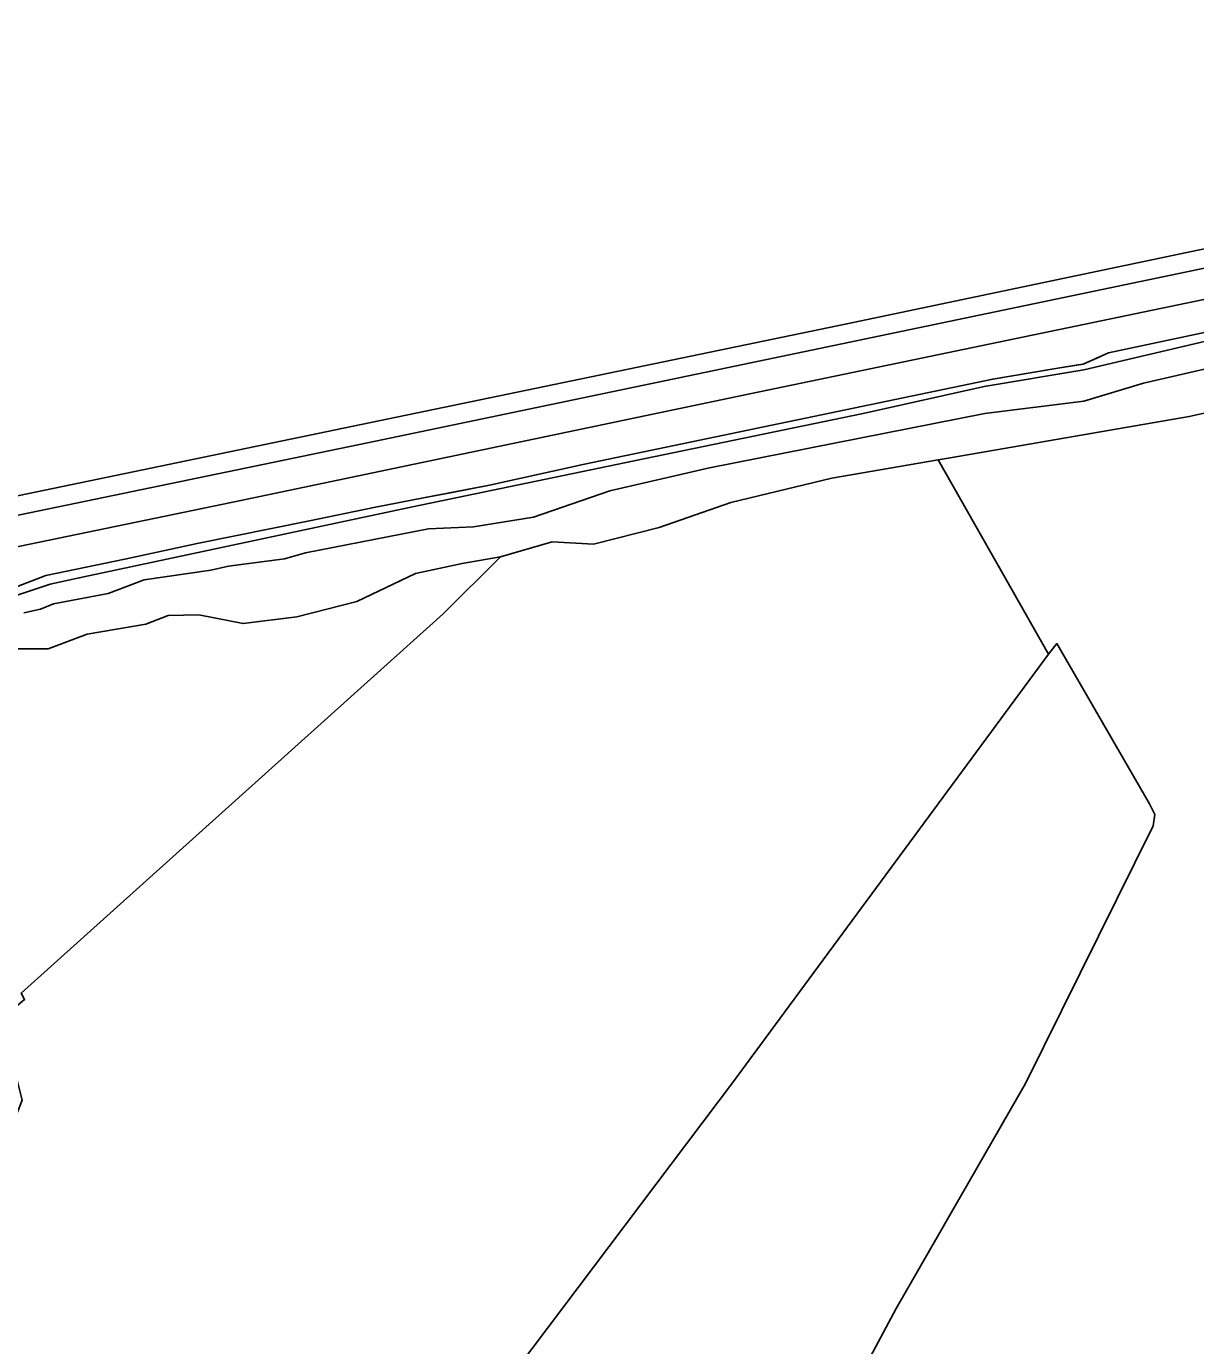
# Model space of a CAD drawing. Extents: x 164494 to 166241, y 382475 to 384495.
# Drawn here: x 165259.1 to 165402.1, y 384332.1 to 384493.5 of the extents above; entities that cross this region are included whole.
import ezdxf

# ---------------------------------------------------------------- set-up
doc = ezdxf.new("R2010")
doc.units = 0
for name, color, linetype in [('IMGEO_Grasland_agrarisch', 7, 'Continuous'), ('IMGEO_Grasland_overig', 7, 'Continuous'), ('IMGEO_Groenvoorziening', 7, 'Continuous'), ('IMGEO_Hek', 7, 'Continuous'), ('IMGEO_Loofbos', 7, 'Continuous'), ('IMGEO_Spoor', 7, 'Continuous'), ('IMGEO_Spoorbaan_halfverhard', 7, 'Continuous'), ('IMGEO_Waterloop', 7, 'Continuous')]:
    doc.layers.add(name, color=color, linetype=linetype)

msp = doc.modelspace()

# ---------------------------------------------------------------- linework, layer by layer
at = {"layer": 'IMGEO_Grasland_agrarisch'}
msp.add_lwpolyline([(165349.35, 384306.46), (165365.49, 384336.67), (165381.32, 384364.2), (165396.94, 384395.72), (165397.15, 384397.09), (165396.48, 384398.38), (165385.18, 384417.99), (165384.15, 384416.68), (165345.49, 384364.26), (165319.12, 384329.28)], dxfattribs=at)
at = {"layer": 'IMGEO_Grasland_overig'}
for points in [[(165434.33, 384462.63), (165391.47, 384453.54), (165390.05, 384452.91), (165388.4, 384452.16), (165387.78, 384452.07), (165385.29, 384451.7), (165384.79, 384451.61), (165378.99, 384450.62), (165377.32, 384450.34), (165327.4, 384439.92), (165315.78, 384437.38), (165311.2, 384436.49), (165307.68, 384435.81), (165301.63, 384434.66), (165293.73, 384432.99), (165280.01, 384430.22), (165271.17, 384428.34), (165261.51, 384426.32), (165255.75, 384424.13)], [(165256.99, 384423.6), (165262.01, 384425.27), (165265.58, 384426.03), (165306.36, 384434.74), (165333.46, 384440.34), (165361.47, 384446.14), (165376.28, 384449.43), (165388.45, 384451.46), (165404.79, 384455.32)]]:
    msp.add_lwpolyline(points, dxfattribs=at)
at = {"layer": 'IMGEO_Groenvoorziening'}
for points in [[(165404.79, 384455.32), (165388.45, 384451.46), (165376.28, 384449.43), (165361.47, 384446.14), (165333.46, 384440.34), (165306.36, 384434.74), (165265.58, 384426.03), (165262.01, 384425.27), (165256.99, 384423.6)], [(165258.8, 384421.75), (165260.85, 384422.21), (165262.44, 384422.87), (165269.13, 384424.13), (165273.51, 384425.79), (165281.66, 384426.98), (165283.84, 384427.45), (165290.67, 384428.37), (165293.25, 384429.1), (165308.29, 384432.02), (165313.79, 384432.28), (165321.15, 384433.47), (165330.49, 384436.66), (165342.69, 384439.5), (165376.35, 384446.13), (165388.47, 384447.65), (165395.76, 384449.84), (165404.97, 384451.96)]]:
    msp.add_lwpolyline(points, dxfattribs=at)
at = {"layer": 'IMGEO_Hek'}
msp.add_lwpolyline([(165434.33, 384462.63), (165391.47, 384453.54), (165388.4, 384452.16), (165385.29, 384451.7), (165377.32, 384450.34), (165327.4, 384439.92), (165315.78, 384437.38), (165307.68, 384435.81), (165301.63, 384434.66), (165293.73, 384432.99), (165280.01, 384430.22), (165271.17, 384428.34), (165261.51, 384426.32), (165255.75, 384424.13)], dxfattribs=at)
at = {"layer": 'IMGEO_Loofbos'}
for points in [[(165431.43, 384452.46), (165401.35, 384445.77), (165372.1, 384440.71), (165370.66, 384440.46), (165384.15, 384416.68), (165385.18, 384417.99), (165396.48, 384398.38), (165397.15, 384397.09), (165396.94, 384395.72), (165381.32, 384364.2), (165365.49, 384336.67), (165349.35, 384306.46)], [(165319.12, 384329.28), (165345.49, 384364.26), (165384.15, 384416.68), (165370.66, 384440.46), (165357.63, 384438.21), (165345.27, 384435.25), (165336.5, 384432.18), (165328.5, 384430.16), (165323.44, 384430.44), (165317.13, 384428.61), (165310.11, 384421.63), (165258.46, 384375.24), (165258.9, 384374.46), (165254.71, 384370.99), (165254.37, 384370.5), (165254.56, 384369.79), (165256.73, 384366.82), (165257.97, 384364.61), (165258.61, 384362.16), (165257.7, 384359.88), (165238.75, 384323.39)], [(165258.46, 384375.24), (165310.11, 384421.63), (165317.13, 384428.61), (165312.42, 384427.8), (165306.73, 384426.57), (165299.53, 384423.16), (165292.18, 384421.25), (165285.62, 384420.44), (165280.2, 384421.5), (165276.47, 384421.41), (165273.71, 384420.36), (165266.54, 384419.14), (165261.76, 384417.36), (165255.26, 384417.34)]]:
    msp.add_lwpolyline(points, dxfattribs=at)
at = {"layer": 'IMGEO_Spoor'}
for points in [[(165534.64, 384491.34), (165527.15, 384489.84), (165498.34, 384483.75), (165300.85, 384442.55), (165180.1, 384417.54), (165154.25, 384412.05), (165058.78, 384392.21), (165020.91, 384384.16), (164953.47, 384370.24), (164918.38, 384362.87), (164827.66, 384344.03), (164796.15, 384337.41), (164788.23, 384335.77)], [(165535.4, 384487.55), (165347.59, 384448.53), (165284.37, 384435.3), (165189.31, 384415.62), (165019.71, 384380.31), (164986.05, 384373.23), (164945.98, 384364.95), (164850.57, 384344.99), (164797.73, 384334.11), (164789.57, 384332.39)]]:
    msp.add_lwpolyline(points, dxfattribs=at)
at = {"layer": 'IMGEO_Spoorbaan_halfverhard'}
for points in [[(165532.79, 384493.49), (165359.49, 384457.1), (165303.41, 384445.47), (165177.27, 384419.29)], [(165255.75, 384424.13), (165261.51, 384426.32), (165271.17, 384428.34), (165280.01, 384430.22), (165293.73, 384432.99), (165301.63, 384434.66), (165307.68, 384435.81), (165311.2, 384436.49), (165315.78, 384437.38), (165327.4, 384439.92), (165377.32, 384450.34), (165378.99, 384450.62), (165384.79, 384451.61), (165385.29, 384451.7), (165387.78, 384452.07), (165388.4, 384452.16), (165390.05, 384452.91), (165391.47, 384453.54), (165434.33, 384462.63)]]:
    msp.add_lwpolyline(points, dxfattribs=at)
at = {"layer": 'IMGEO_Waterloop'}
for points in [[(165255.26, 384417.34), (165261.76, 384417.36), (165266.54, 384419.14), (165273.71, 384420.36), (165276.47, 384421.41), (165280.2, 384421.5), (165285.62, 384420.44), (165292.18, 384421.25), (165299.53, 384423.16), (165306.73, 384426.57), (165312.42, 384427.8), (165317.13, 384428.61), (165323.44, 384430.44), (165328.5, 384430.16), (165336.5, 384432.18), (165345.27, 384435.25), (165357.63, 384438.21), (165370.66, 384440.46), (165372.1, 384440.71), (165401.35, 384445.77), (165431.43, 384452.46)], [(165404.97, 384451.96), (165395.76, 384449.84), (165388.47, 384447.65), (165376.35, 384446.13), (165342.69, 384439.5), (165330.49, 384436.66), (165321.15, 384433.47), (165313.79, 384432.28), (165308.29, 384432.02), (165293.25, 384429.1), (165290.67, 384428.37), (165283.84, 384427.45), (165281.66, 384426.98), (165273.51, 384425.79), (165269.13, 384424.13), (165262.44, 384422.87), (165260.85, 384422.21), (165258.8, 384421.75)]]:
    msp.add_lwpolyline(points, dxfattribs=at)

doc.saveas('drawing.dxf')
